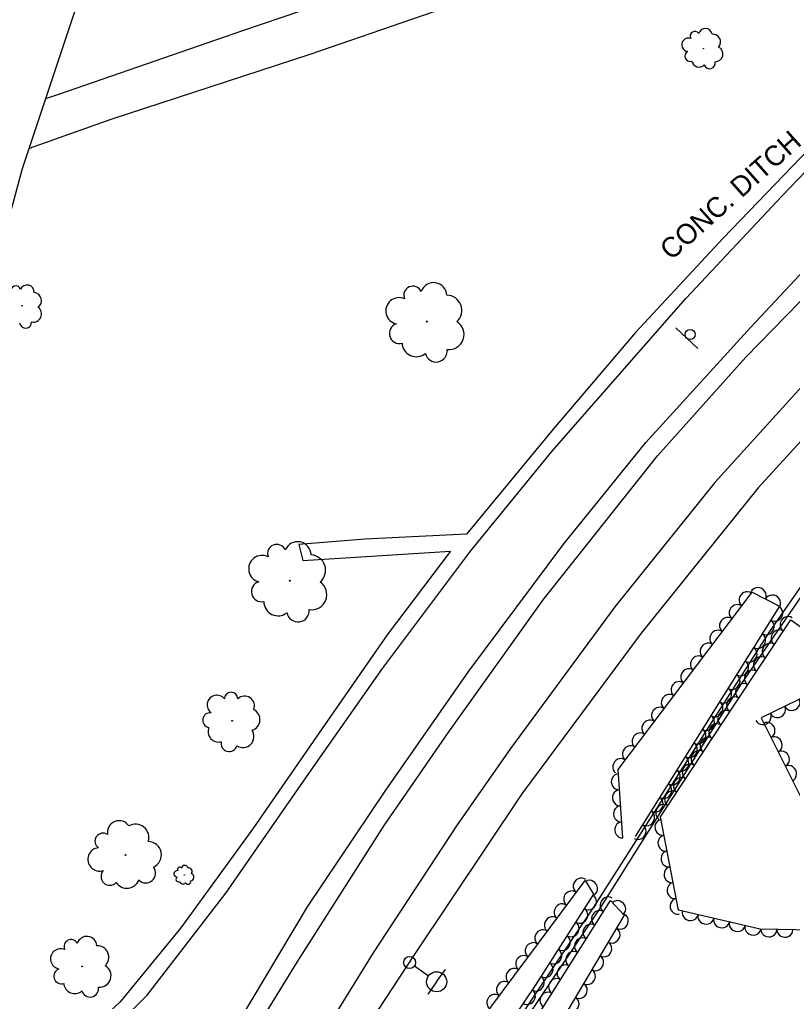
# Model space of a CAD drawing. Extents: x 1722896 to 1754269, y 648279 to 666297.
# Drawn here: x 1747149.8 to 1747342, y 652173.1 to 652417 of the extents above; entities that cross this region are included whole.
import ezdxf

# ---------------------------------------------------------------- set-up
doc = ezdxf.new("R2010")
doc.units = 0
for name, color, linetype in [('DESIGN - CENTERLINE - Proposed', 7, 'Continuous'), ('DESIGN - PUBLIC HEARING - Shapes', 7, 'Continuous'), ('DESIGN - SCRATCH - User 1', 7, 'Continuous'), ('SURVEY - CENTERLINE - Preliminary Text', 7, 'Continuous'), ('SURVEY - CONTOURS - Intermediate with optional Text', 7, 'Continuous'), ('SURVEY - DTM - Breaklines', 7, 'Continuous'), ('SURVEY - VEGETATION - Features with Text', 7, 'Continuous')]:
    doc.layers.add(name, color=color, linetype=linetype)

msp = doc.modelspace()

# ---------------------------------------------------------------- linework, layer by layer
at = {"layer": 'DESIGN - CENTERLINE - Proposed'}
for points in [[(1747095.57, 652323.81), (1747138.17, 652334.61), (1747150.49, 652380.05), (1747166.58, 652428.3)], [(1747356.96, 652396.19), (1747324.77, 652362.71), (1747302.99, 652339.26), (1747282.47, 652315.27), (1747260.89, 652289.21), (1747235.7, 652287.93), (1747219.23, 652286.65), (1747220.26, 652282.68), (1747256.97, 652284.99), (1747241.2, 652264.17), (1747224.29, 652239.82), (1747207.93, 652216.2), (1747189.9, 652191.39), (1747174.8, 652172.97), (1747158.88, 652158.11), (1747130.54, 652134.52), (1747111.85, 652118.94), (1747101.39, 652105.78), (1747104.17, 652103.32)], [(1747104.17, 652103.32), (1747113.91, 652115.48), (1747130.23, 652130.22), (1747157.38, 652151.58), (1747169.89, 652163.08), (1747181.51, 652174.66), (1747201.07, 652200), (1747221.69, 652229.73), (1747240.04, 652255.78), (1747261.96, 652284.94), (1747282.12, 652309.71), (1747315.47, 652347.78), (1747339.44, 652373.26), (1747362.75, 652397.49)]]:
    msp.add_lwpolyline(points, dxfattribs=at)
at = {"layer": 'DESIGN - PUBLIC HEARING - Shapes'}
msp.add_line((1747318.44, 652335.33), (1747312.96, 652340.45), dxfattribs=at)
msp.add_circle((1747316.52, 652338.8), 1.25, dxfattribs=at)
at = {"layer": 'DESIGN - SCRATCH - User 1'}
for points in [[(1747356.36, 652291.53), (1747329.05, 652251.78), (1747294, 652196.12), (1747234.39, 652107.11)], [(1747262.89, 652152.31), (1747292.55, 652196.53), (1747336.33, 652265.04), (1747355.65, 652292.77)]]:
    msp.add_lwpolyline(points, dxfattribs=at)
at = {"layer": 'SURVEY - CENTERLINE - Preliminary Text'}
for points in [[(1747782.77, 652579.75), (1747707.77, 652564.48), (1747627.54, 652547.2), (1747559.4, 652531.01), (1747512.43, 652518.95), (1747466.82, 652505.51), (1747417.99, 652488.52), (1747358.9, 652467.94), (1747308.42, 652449.94), (1747253.84, 652430.81), (1747205.22, 652414.25), (1747159.46, 652398.47), (1747156.26, 652397.35)], [(1747791.71, 652544.58), (1747755.08, 652535.6), (1747708.67, 652523.68), (1747658.33, 652510.64), (1747627.58, 652501.21), (1747593.11, 652488.28), (1747558.61, 652472.35), (1747523.87, 652454.32), (1747481.88, 652430.55), (1747452.4, 652410.77), (1747423.55, 652388.18), (1747410.96, 652377.13), (1747381.13, 652351.19), (1747355.77, 652325.04), (1747333.46, 652300.72), (1747304.38, 652264.58), (1747274.71, 652224.68), (1747247.94, 652184.62), (1747237.17, 652168.23), (1747227.69, 652151.33), (1747197.14, 652095.49), (1747176.22, 652053.2), (1747149.18, 651988.07)], [(1747361.66, 652457.95), (1747313.09, 652440.74), (1747260.02, 652421.46), (1747221.95, 652408.41), (1747172.52, 652392.25), (1747152.15, 652385.02)], [(1747062.89, 651667.55), (1747062.92, 651705.36), (1747063.08, 651737.85), (1747065.55, 651776.45), (1747067.51, 651797.38), (1747071.06, 651822.55), (1747076.07, 651853.54), (1747083.45, 651885.04), (1747090.24, 651910.81), (1747102.66, 651950.42), (1747113.49, 651981.04), (1747128.6, 652018.22), (1747142.91, 652051.55), (1747154.32, 652075.46), (1747166.32, 652099.88), (1747179.87, 652125.42), (1747200.46, 652161.67), (1747221.37, 652196.6), (1747240.84, 652225.55), (1747261.53, 652255.18), (1747285.13, 652286.8), (1747305.49, 652311.93), (1747331.63, 652340.61), (1747351.05, 652361.3)], [(1747073.56, 651812.94), (1747079.58, 651851.1), (1747089.78, 651893.13), (1747097.45, 651920.82), (1747106.72, 651947.47), (1747117.94, 651978.95), (1747131.9, 652015.04), (1747150.11, 652056.57), (1747165.75, 652088.5), (1747180.89, 652118.24), (1747199.51, 652151.45), (1747218.79, 652182.87), (1747240.45, 652216.81), (1747256.52, 652240.06), (1747280.02, 652272.91), (1747308.39, 652308.61), (1747330.42, 652333.2), (1747357.22, 652360.64)], [(1747353.14, 652335.63), (1747322.68, 652302.01), (1747297.85, 652271.15), (1747271.86, 652235.93), (1747258.47, 652216.68), (1747237.7, 652185.15), (1747218, 652153.3), (1747191.31, 652104.67), (1747165.37, 652052.65), (1747146.46, 652009.69), (1747132.21, 651975.19), (1747118.86, 651936.9), (1747103.12, 651883.62), (1747089.63, 651817.13)]]:
    msp.add_lwpolyline(points, dxfattribs=at)
at = {"layer": 'SURVEY - DTM - Breaklines'}
for p, q in [((1747248, 652181.89), (1747251.46, 652179.42)), ((1747253.5, 652177.97), (1747255.67, 652181.02)), ((1747253.5, 652177.97), (1747251.32, 652174.92))]:
    msp.add_line(p, q, dxfattribs=at)
for centre, radius in [((1747246.78, 652182.76), 1.5), ((1747253.5, 652177.97), 2.5)]:
    msp.add_circle(centre, radius, dxfattribs=at)
at = {"layer": 'SURVEY - VEGETATION - Features with Text'}
for points in [[(1747299.79, 652213.7), (1747298.61, 652230.69), (1747331.99, 652274.76), (1747338.76, 652271.27), (1747302.9, 652214.08)], [(1747380.28, 652198.75), (1747394.12, 652197.87), (1747398.87, 652189.81), (1747373.92, 652190.28), (1747333.96, 652191.03), (1747313.64, 652195.75), (1747309.15, 652218.98), (1747327.47, 652246.72), (1747341.55, 652267.87), (1747347.84, 652263.45), (1747346.29, 652249.45), (1747334.2, 652243.52), (1747345.87, 652220.19), (1747358.23, 652217.82), (1747371.12, 652203.05), (1747384.25, 652197.26)], [(1747214.07, 652087.76), (1747204.79, 652077.79), (1747206.04, 652086.26), (1747219.38, 652107.93), (1747219.16, 652128.84), (1747233.89, 652152.35), (1747242.66, 652155.76), (1747258.26, 652159.95), (1747290.41, 652203.16), (1747292.53, 652199.7), (1747277.98, 652177.03), (1747255.01, 652142.97), (1747230.28, 652108.12), (1747213.65, 652087.66)], [(1747175.03, 652000.73), (1747162.38, 651993.51), (1747160.71, 651998.64), (1747176.22, 652037.98), (1747184.95, 652047.48), (1747209.12, 652074.59), (1747232.82, 652101.12), (1747246.45, 652122.76), (1747271.61, 652158.39), (1747296.77, 652198.18), (1747300.11, 652194.48), (1747277.68, 652156.66), (1747264.7, 652139.47), (1747245.57, 652112.3), (1747229.54, 652089.06), (1747206.99, 652064.29), (1747197.02, 652039.63), (1747184.12, 652020.48), (1747175.22, 652002.82), (1747174.94, 652000.98)]]:
    msp.add_lwpolyline(points, dxfattribs=at)
for centre, radius in [((1747319.8, 652409.82), 0.0588), ((1747150.4, 652345.93), 0.0626), ((1747251.05, 652342.01), 0.115), ((1747216.96, 652277.62), 0.116), ((1747202.64, 652242.8), 0.0848), ((1747176.11, 652209.46), 0.102), ((1747190.76, 652204.49), 0.028), ((1747165.37, 652181.79), 0.0881)]:
    msp.add_circle(centre, radius, dxfattribs=at)
for centre, radius, start, end in [((1747317.69, 652412.96), 1.16, 31.1395, 209.8851), ((1747320.31, 652413.15), 1.69, 9.0233, 165.8123), ((1747322.17, 652411.5), 1.92, 318.0761, 95.6003), ((1747316.14, 652410.79), 1.68, 71.1602, 264.5799), ((1747322.78, 652408.49), 1.91, 268.9719, 64.8104), ((1747316.5, 652407.94), 1.28, 113.7789, 291.098), ((1747318.75, 652407.04), 1.81, 189.0659, 315.9116), ((1747321.38, 652406.24), 1.41, 199.2248, 14.2251), ((1747252.75, 652348.38), 3.3, 2.919, 159.7079), ((1747148.87, 652349.66), 1.23, 19.5851, 198.3308), ((1747151.64, 652349.29), 1.79, 357.469, 154.2579), ((1747153.22, 652347.18), 2.04, 306.5217, 84.046), ((1747247.6, 652348.56), 2.26, 25.0351, 203.7808), ((1747244.14, 652344.67), 3.29, 65.0558, 258.4755), ((1747256.01, 652344.8), 3.76, 311.9717, 89.4959), ((1747153.23, 652343.91), 2.03, 257.4176, 53.256), ((1747151.29, 652341.86), 1.5, 187.6705, 2.6707), ((1747256.58, 652338.81), 3.73, 262.8675, 58.706), ((1747244.24, 652339.05), 2.51, 107.6745, 284.9936), ((1747248.44, 652336.82), 3.55, 182.9615, 309.8072), ((1747253.39, 652334.71), 2.75, 193.1204, 8.1207), ((1747213.74, 652284.37), 2.29, 22.7274, 201.4731), ((1747218.93, 652283.98), 3.33, 0.6113, 157.4002), ((1747210.09, 652280.58), 3.33, 62.7481, 256.1678), ((1747222.08, 652280.23), 3.8, 309.664, 87.1882), ((1747209.97, 652274.91), 2.53, 105.3668, 282.6859), ((1747222.41, 652274.16), 3.77, 260.5598, 56.3983), ((1747214.11, 652272.48), 3.59, 180.6538, 307.4995), ((1747219.03, 652270.16), 2.78, 190.8127, 5.813), ((1747198.86, 652246.73), 2.43, 39.9212, 233.3408), ((1747202.39, 652248.25), 1.67, 359.9005, 178.6461), ((1747205.76, 652246.52), 2.43, 337.7843, 134.5732), ((1747197.17, 652242.96), 1.85, 82.5398, 259.859), ((1747206.81, 652243.11), 2.77, 286.8371, 64.3613), ((1747199.27, 652240.15), 2.62, 157.8269, 284.6725), ((1747205.32, 652238.93), 2.75, 237.7329, 33.5714), ((1747201.91, 652237.2), 2.03, 167.9858, 342.9861), ((1747174.54, 652215.07), 2.92, 33.4687, 190.2576), ((1747178.64, 652213.81), 3.32, 342.5214, 120.0457), ((1747170.54, 652212.9), 2, 55.5848, 234.3305), ((1747181.77, 652209.51), 3.3, 293.4173, 89.2557), ((1747169.66, 652208.38), 2.91, 95.6055, 289.0252), ((1747172.26, 652204.15), 2.22, 138.2242, 315.5433), ((1747181.18, 652204.96), 2.44, 223.6702, 38.6704), ((1747188.98, 652204.78), 0.801, 76.5578, 269.9775), ((1747189.61, 652205.88), 0.551, 36.5371, 215.2828), ((1747190.85, 652206.09), 0.803, 14.421, 171.2099), ((1747191.8, 652205.39), 0.915, 323.4737, 100.9979), ((1747176.46, 652204.33), 3.14, 213.5112, 340.3569), ((1747189.28, 652203.45), 0.61, 119.1765, 296.4956), ((1747190.38, 652203.12), 0.864, 194.4635, 321.3092), ((1747191.67, 652202.86), 0.67, 204.6224, 19.6227), ((1747192.23, 652203.99), 0.909, 274.3695, 70.208), ((1747162.57, 652186.73), 1.73, 26.825, 205.5707), ((1747166.51, 652186.71), 2.53, 4.7089, 161.4978), ((1747160.01, 652183.66), 2.52, 66.8457, 260.2654), ((1747169.09, 652184.04), 2.88, 313.7616, 91.2858), ((1747160.22, 652179.37), 1.92, 109.4644, 286.7835), ((1747169.67, 652179.48), 2.86, 264.6574, 60.4959), ((1747163.49, 652177.76), 2.72, 184.7514, 311.5971), ((1747167.33, 652176.27), 2.11, 194.9103, 9.9106)]:
    msp.add_arc(centre, radius, start, end, dxfattribs=at)
for centre, major_axis in [((1747333.49, 652273.99), (1.78, -0.92)), ((1747330.6, 652272.92), (1.21, 1.59)), ((1747337.05, 652272.15), (1.78, -0.92)), ((1747328.18, 652269.73), (1.21, 1.59)), ((1747337.66, 652269.51), (-1.06, -1.69)), ((1747325.77, 652266.54), (1.21, 1.59)), ((1747340.81, 652266.77), (1.11, 1.66)), ((1747335.53, 652266.13), (-1.06, -1.69)), ((1747323.35, 652263.35), (1.21, 1.59)), ((1747333.41, 652262.74), (-1.06, -1.69)), ((1747338.6, 652263.44), (1.11, 1.66)), ((1747320.94, 652260.16), (1.21, 1.59)), ((1747336.38, 652260.11), (1.11, 1.66)), ((1747318.52, 652256.97), (1.21, 1.59)), ((1747331.28, 652259.35), (-1.06, -1.69)), ((1747334.16, 652256.78), (1.11, 1.66)), ((1747329.16, 652255.96), (-1.06, -1.69)), ((1747316.11, 652253.79), (1.21, 1.59)), ((1747327.03, 652252.57), (-1.06, -1.69)), ((1747331.95, 652253.45), (1.11, 1.66)), ((1747313.69, 652250.6), (1.21, 1.59)), ((1747329.73, 652250.12), (1.11, 1.66)), ((1747311.28, 652247.41), (1.21, 1.59)), ((1747324.91, 652249.18), (-1.06, -1.69)), ((1747322.78, 652245.79), (-1.06, -1.69)), ((1747327.51, 652246.79), (1.11, 1.66)), ((1747341.89, 652247.29), (-1.8, -0.88)), ((1747308.86, 652244.22), (1.21, 1.59)), ((1747325.31, 652243.45), (1.1, 1.67)), ((1747334.7, 652243.77), (-1.8, -0.88)), ((1747338.29, 652245.53), (-1.8, -0.88)), ((1747306.45, 652241.03), (1.21, 1.59)), ((1747320.66, 652242.4), (-1.06, -1.69)), ((1747323.11, 652240.11), (1.1, 1.67)), ((1747335.73, 652240.45), (0.9, -1.79)), ((1747304.03, 652237.84), (1.21, 1.59)), ((1747318.53, 652239.01), (-1.06, -1.69)), ((1747316.41, 652235.62), (-1.06, -1.69)), ((1747320.9, 652236.78), (1.1, 1.67)), ((1747337.52, 652236.87), (0.9, -1.79)), ((1747301.62, 652234.65), (1.21, 1.59)), ((1747318.7, 652233.44), (1.1, 1.67)), ((1747339.31, 652233.3), (0.9, -1.79)), ((1747299.2, 652231.46), (1.21, 1.59)), ((1747314.29, 652232.23), (-1.06, -1.69)), ((1747316.49, 652230.1), (1.1, 1.67)), ((1747298.82, 652227.67), (-0.14, 2)), ((1747312.16, 652228.84), (-1.06, -1.69)), ((1747341.1, 652229.72), (0.9, -1.79)), ((1747310.04, 652225.46), (-1.06, -1.69)), ((1747314.29, 652226.76), (1.1, 1.67)), ((1747299.1, 652223.68), (-0.14, 2)), ((1747312.09, 652223.42), (1.1, 1.67)), ((1747307.91, 652222.07), (-1.06, -1.69)), ((1747309.88, 652220.08), (1.1, 1.67)), ((1747299.38, 652219.69), (-0.14, 2)), ((1747305.79, 652218.68), (-1.06, -1.69)), ((1747299.66, 652215.7), (-0.14, 2)), ((1747309.66, 652216.35), (-0.38, 1.96)), ((1747303.66, 652215.29), (-1.06, -1.69)), ((1747310.42, 652212.42), (-0.38, 1.96)), ((1747311.18, 652208.5), (-0.38, 1.96)), ((1747311.93, 652204.57), (-0.38, 1.96)), ((1747289.38, 652201.79), (1.19, 1.6)), ((1747291.6, 652201.21), (1.05, -1.7)), ((1747287, 652198.58), (1.19, 1.6)), ((1747312.69, 652200.64), (-0.38, 1.96)), ((1747291.33, 652197.83), (-1.08, -1.68)), ((1747296.07, 652197.07), (1.07, 1.69)), ((1747298.58, 652196.18), (1.34, -1.49)), ((1747313.45, 652196.71), (-0.38, 1.96)), ((1747284.61, 652195.37), (1.19, 1.6)), ((1747289.17, 652194.46), (-1.08, -1.68)), ((1747293.94, 652193.69), (1.07, 1.69)), ((1747316.57, 652195.06), (-1.95, 0.45)), ((1747282.22, 652192.16), (1.19, 1.6)), ((1747299.23, 652193), (-1.02, -1.72)), ((1747320.47, 652194.16), (-1.95, 0.45)), ((1747324.37, 652193.26), (-1.95, 0.45)), ((1747279.83, 652188.95), (1.19, 1.6)), ((1747287.01, 652191.09), (-1.08, -1.68)), ((1747291.8, 652190.31), (1.07, 1.69)), ((1747297.19, 652189.56), (-1.02, -1.72)), ((1747328.26, 652192.35), (-1.95, 0.45)), ((1747332.16, 652191.45), (-1.95, 0.45)), ((1747336.11, 652190.99), (-2, 0.04)), ((1747340.11, 652190.91), (-2, 0.04)), ((1747284.85, 652187.73), (-1.08, -1.68)), ((1747289.66, 652186.93), (1.07, 1.69)), ((1747277.44, 652185.74), (1.19, 1.6)), ((1747282.69, 652184.36), (-1.08, -1.68)), ((1747287.52, 652183.55), (1.07, 1.69)), ((1747295.15, 652186.12), (-1.02, -1.72)), ((1747275.06, 652182.53), (1.19, 1.6)), ((1747293.11, 652182.68), (-1.02, -1.72)), ((1747272.67, 652179.32), (1.19, 1.6)), ((1747280.53, 652181), (-1.08, -1.68)), ((1747285.39, 652180.17), (1.07, 1.69)), ((1747291.07, 652179.24), (-1.02, -1.72)), ((1747270.28, 652176.11), (1.19, 1.6)), ((1747278.36, 652177.63), (-1.08, -1.68)), ((1747283.25, 652176.79), (1.07, 1.69)), ((1747276.14, 652174.3), (-1.12, -1.66)), ((1747289.03, 652175.8), (-1.02, -1.72)), ((1747267.89, 652172.9), (1.19, 1.6)), ((1747281.11, 652173.41), (1.07, 1.69)), ((1747286.99, 652172.36), (-1.02, -1.72))]:
    msp.add_ellipse(centre, major_axis=major_axis, ratio=0.940188, start_param=0, end_param=3.141593, dxfattribs=at)

# ---------------------------------------------------------------- texts
at = {"layer": 'SURVEY - CONTOURS - Intermediate with optional Text'}
msp.add_text('CONC. DITCH', height=5, rotation=41.5879, dxfattribs=at).set_placement((1747311.8, 652357.04))

doc.saveas('drawing.dxf')
